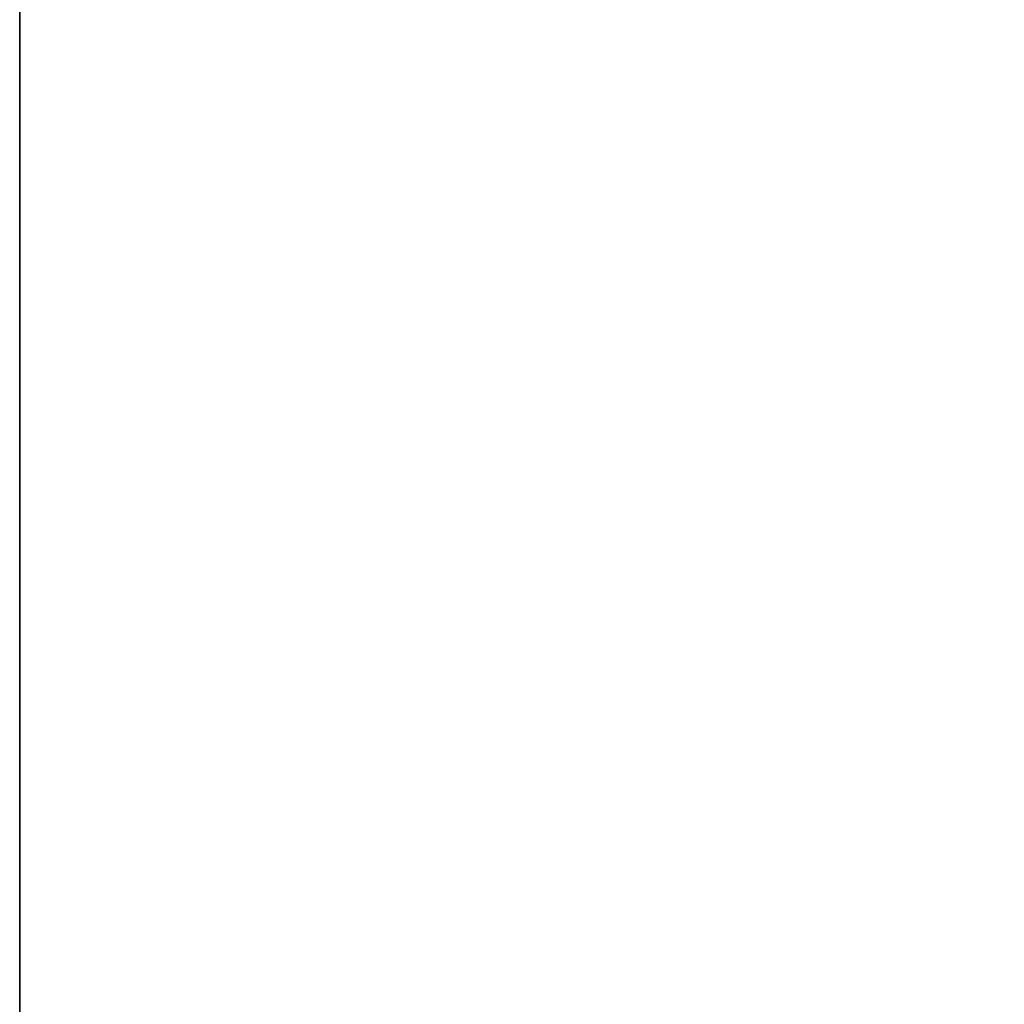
# Model space of a CAD drawing. Header units: metres. Extents: x 209848 to 209928, y 1182430 to 1182563.
# Tile 918 of 1056: x 209850.0697 to 209850.1507, y 1182499.8724 to 1182499.9534. Entities that reach past the tile are written whole.
import ezdxf

# ---------------------------------------------------------------- set-up
doc = ezdxf.new("R2010")
doc.units = ezdxf.units.M
doc.header["$MEASUREMENT"] = 0
doc.linetypes.add('DGN Style 2', pattern=[15.036391, 9.021834, -6.014556])
doc.layers.get('0').update_dxf_attribs({"color": 254})

# ---------------------------------------------------------------- blocks, each defined once
blk = doc.blocks.new('*U2')
at = {"color": 3, "linetype": 'Continuous'}
blk.add_line((-1.275, 0.69573), (-1.275, 0.908679), dxfattribs=at)
blk = doc.blocks.new('*U3')
at = {"color": 3, "linetype": 'Continuous'}
for p, q in [((-1.275, 0.872928), (-1.275, 1.068582)), ((-1.275, 0.680385), (-1.275, 0.872928))]:
    blk.add_line(p, q, dxfattribs=at)
blk = doc.blocks.new('*U4')
at = {"color": 3, "linetype": 'Continuous'}
blk.add_line((-1.275, 0.771599), (-1.275, 0.904068), dxfattribs=at)
blk = doc.blocks.new('*U5')
at = {"color": 3, "linetype": 'Continuous'}
blk.add_line((-1.275, 0.779485), (-1.275, 0.909858), dxfattribs=at)
blk = doc.blocks.new('*U6')
at = {"color": 3, "linetype": 'Continuous'}
for p, q in [((-1.275, 0.880521), (-1.275, 1.025029)), ((-1.275, 0.737017), (-1.275, 0.880521))]:
    blk.add_line(p, q, dxfattribs=at)
blk = doc.blocks.new('*U7')
at = {"color": 3, "linetype": 'Continuous'}
blk.add_line((-1.275, 0.771953), (-1.275, 0.913096), dxfattribs=at)
blk = doc.blocks.new('*U8')
at = {"color": 3, "linetype": 'Continuous'}
blk.add_line((-1.275, 0.807622), (-1.275, 0.93939), dxfattribs=at)
blk = doc.blocks.new('*U9')
at = {"color": 3, "linetype": 'Continuous'}
for p, q in [((-1.275, 0.814353), (-1.275, 0.926642)), ((-1.275, 0.702056), (-1.275, 0.814353))]:
    blk.add_line(p, q, dxfattribs=at)
blk = doc.blocks.new('ATTEMP_5')
at = {"color": 254, "flags": 128}
blk.add_lwpolyline([(0, 1.275), (-2.309, 1.275), (-2.309, 0.5138), (-7.62, 0.5138), (-7.62, -0.5138), (-2.309, -0.5138), (-2.309, -1.275), (0, -1.275), (0, 1.275), (0, 1.275)], dxfattribs=at)
blk = doc.blocks.new('ATTEMP_1')
at = {"color": 254, "rotation": 90}
blk.add_blockref('ATTEMP_5', (0, 1.72), dxfattribs=at)
blk = doc.blocks.new('ATTEMP')
at = {"color": 3, "linetype": 'Continuous'}
for name in ['*U9', '*U8', '*U7', '*U6', '*U4', '*U5', '*U3', '*U2']:
    blk.add_blockref(name, (-8.511171, 0), dxfattribs=at)
at = {"color": 254}
blk.add_blockref('ATTEMP_1', (-8.511171, 0), dxfattribs=at)

msp = doc.modelspace()

# ---------------------------------------------------------------- block references
at = {"color": 1, "linetype": 'DGN Style 2'}
msp.add_blockref('ATTEMP', (209859.855907, 1182499.061067), dxfattribs=at)

doc.saveas('drawing.dxf')
